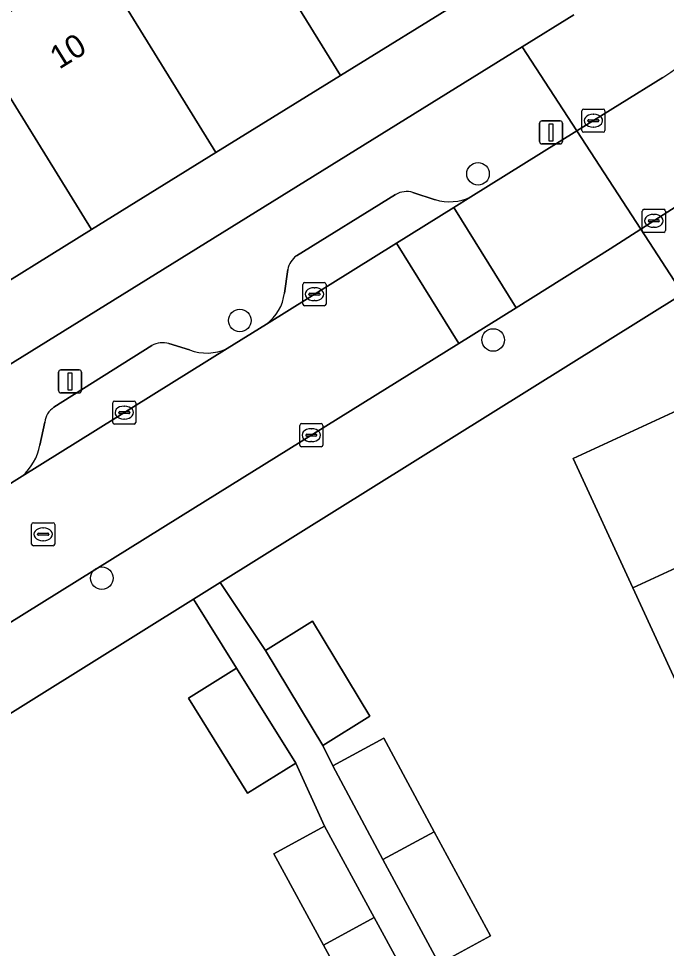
# Model space of a CAD drawing. Extents: x 160030 to 160839, y 385325 to 386450.
# Drawn here: x 160357.66 to 160385.75, y 386175.84 to 386216.14 of the extents above; entities that cross this region are included whole.
import ezdxf

# ---------------------------------------------------------------- set-up
doc = ezdxf.new("R2010")
doc.units = 0
for name, color, linetype in [('IMGEO_Boom', 7, 'Continuous'), ('IMGEO_Erf', 7, 'Continuous'), ('IMGEO_Kolk', 7, 'Continuous'), ('IMGEO_Lichtmast', 7, 'Continuous'), ('IMGEO_Pand', 7, 'Continuous'), ('IMGEO_Pand_nummerreeks', 7, 'Continuous'), ('IMGEO_Parkeervlak_open', 7, 'Continuous'), ('IMGEO_Rijbaan_lokaal_open', 7, 'Continuous'), ('IMGEO_Rioolput', 7, 'Continuous'), ('IMGEO_Voetpad_open', 7, 'Continuous')]:
    doc.layers.add(name, color=color, linetype=linetype)

msp = doc.modelspace()

# ---------------------------------------------------------------- linework, layer by layer
at = {"layer": 'IMGEO_Boom'}
for centre in [(160377.579, 386209.408), (160367.253, 386203.055), (160378.237, 386202.211), (160361.272, 386191.889)]:
    msp.add_circle(centre, 0.489, dxfattribs=at)
at = {"layer": 'IMGEO_Erf'}
msp.add_lwpolyline([(160350.222, 386212.061), (160355.614, 386215.415), (160361.006, 386218.769), (160366.398, 386222.123), (160371.861, 386225.521), (160377.096, 386217.071), (160371.616, 386213.678), (160366.217, 386210.336), (160360.818, 386206.994), (160355.418, 386203.651), (160350.019, 386200.309), (160344.62, 386196.966), (160339.221, 386193.624), (160334.046, 386201.999), (160339.438, 386205.353), (160344.83, 386208.707)], close=True, dxfattribs=at)
for points in [[(160339.732, 386190.285), (160379.488, 386214.921), (160381.729, 386216.309)], [(160386.456, 386204.216), (160366.397, 386191.699), (160368.364, 386188.756), (160370.398, 386190.026), (160372.892, 386185.907), (160370.857, 386184.636), (160371.277, 386183.751), (160373.496, 386184.948), (160375.684, 386180.893), (160378.121, 386176.378), (160375.889, 386175.174), (160376.956, 386173.146), (160379.191, 386174.352), (160381.389, 386170.279), (160383.816, 386165.782), (160381.567, 386164.569), (160382.635, 386162.54), (160384.828, 386163.723), (160387.034, 386159.635)], [(160394.332, 386169.642), (160391.822, 386175.097), (160389.311, 386180.553), (160386.801, 386186.007), (160384.291, 386191.463), (160381.706, 386197.079), (160388.465, 386200.19), (160391.053, 386194.583), (160393.569, 386189.131), (160396.085, 386183.679), (160398.602, 386178.226), (160401.118, 386172.774), (160403.635, 386167.322), (160406.151, 386161.869), (160408.667, 386156.417), (160411.184, 386150.964), (160413.7, 386145.513), (160416.217, 386140.06), (160418.804, 386134.454), (160422.466, 386136.188), (160391.19, 386203.611)], [(160380.059, 386158.644), (160382.254, 386159.841), (160381.145, 386162.194), (160378.95, 386160.997), (160376.563, 386165.373), (160374.42, 386169.302), (160376.615, 386170.499), (160375.446, 386172.828), (160373.251, 386171.631), (160370.876, 386175.985), (160368.721, 386179.936), (160370.916, 386181.133), (160369.675, 386183.865), (160367.589, 386182.567), (160365.026, 386186.686), (160367.112, 386187.984), (160365.243, 386190.979), (160342.312, 386176.669)]]:
    msp.add_lwpolyline(points, dxfattribs=at)
at = {"layer": 'IMGEO_Kolk'}
for p, q in [((160382.08, 386211.29), (160382.08, 386212.142)), ((160382.155, 386212.216), (160383.007, 386212.216)), ((160383.081, 386212.142), (160383.081, 386211.29)), ((160382.339, 386211.71), (160382.339, 386211.722)), ((160382.777, 386211.673), (160382.379, 386211.673)), ((160382.382, 386211.759), (160382.78, 386211.759)), ((160382.568, 386211.996), (160382.593, 386211.996)), ((160382.823, 386211.722), (160382.823, 386211.71)), ((160383.007, 386211.216), (160382.155, 386211.216)), ((160382.591, 386211.436), (160382.566, 386211.436)), ((160384.701, 386206.949), (160384.701, 386207.801)), ((160384.776, 386207.875), (160385.628, 386207.875)), ((160385.189, 386207.655), (160385.214, 386207.655)), ((160385.702, 386207.801), (160385.702, 386206.949)), ((160384.96, 386207.369), (160384.96, 386207.381)), ((160385.398, 386207.332), (160385, 386207.332)), ((160385.003, 386207.418), (160385.401, 386207.418)), ((160385.444, 386207.381), (160385.444, 386207.369)), ((160385.628, 386206.875), (160384.776, 386206.875)), ((160385.212, 386207.095), (160385.187, 386207.095)), ((160369.987, 386203.769), (160369.987, 386204.621)), ((160370.062, 386204.695), (160370.914, 386204.695)), ((160370.475, 386204.475), (160370.5, 386204.475)), ((160370.988, 386204.621), (160370.988, 386203.769)), ((160370.246, 386204.189), (160370.246, 386204.201)), ((160370.684, 386204.152), (160370.286, 386204.152)), ((160370.289, 386204.238), (160370.687, 386204.238)), ((160370.73, 386204.201), (160370.73, 386204.189)), ((160370.914, 386203.695), (160370.062, 386203.695)), ((160370.498, 386203.915), (160370.473, 386203.915)), ((160361.816, 386199.564), (160362.668, 386199.564)), ((160361.741, 386198.638), (160361.741, 386199.49)), ((160362.229, 386199.344), (160362.254, 386199.344)), ((160362.742, 386199.49), (160362.742, 386198.638)), ((160362, 386199.058), (160362, 386199.07)), ((160362.438, 386199.021), (160362.04, 386199.021)), ((160362.043, 386199.107), (160362.441, 386199.107)), ((160362.252, 386198.784), (160362.227, 386198.784)), ((160362.484, 386199.07), (160362.484, 386199.058)), ((160362.668, 386198.564), (160361.816, 386198.564)), ((160369.85, 386197.658), (160369.85, 386198.51)), ((160369.925, 386198.584), (160370.777, 386198.584)), ((160370.338, 386198.364), (160370.363, 386198.364)), ((160370.851, 386198.51), (160370.851, 386197.658)), ((160370.109, 386198.078), (160370.109, 386198.09)), ((160370.547, 386198.041), (160370.149, 386198.041)), ((160370.152, 386198.127), (160370.55, 386198.127)), ((160370.593, 386198.09), (160370.593, 386198.078)), ((160370.777, 386197.584), (160369.925, 386197.584)), ((160370.361, 386197.804), (160370.336, 386197.804))]:
    msp.add_line(p, q, dxfattribs=at)
for points in [[(160382.08, 386211.29), (160382.08, 386212.142)], [(160382.155, 386212.216), (160383.007, 386212.216)], [(160383.081, 386212.142), (160383.081, 386211.29)], [(160383.007, 386211.216), (160382.155, 386211.216)], [(160384.701, 386206.949), (160384.701, 386207.801)], [(160384.776, 386207.875), (160385.628, 386207.875)], [(160385.702, 386207.801), (160385.702, 386206.949)], [(160385.628, 386206.875), (160384.776, 386206.875)], [(160369.987, 386203.769), (160369.987, 386204.621)], [(160370.062, 386204.695), (160370.914, 386204.695)], [(160370.988, 386204.621), (160370.988, 386203.769)], [(160370.914, 386203.695), (160370.062, 386203.695)], [(160361.816, 386199.564), (160362.668, 386199.564)], [(160361.741, 386198.638), (160361.741, 386199.49)], [(160362.742, 386199.49), (160362.742, 386198.638)], [(160362.668, 386198.564), (160361.816, 386198.564)], [(160369.85, 386197.658), (160369.85, 386198.51)], [(160369.925, 386198.584), (160370.777, 386198.584)], [(160370.851, 386198.51), (160370.851, 386197.658)], [(160370.777, 386197.584), (160369.925, 386197.584)]]:
    msp.add_lwpolyline(points, dxfattribs=at)
for centre, radius, start, end in [((160382.157, 386212.14), 0.0765, 91.552, 178.448), ((160382.157, 386212.14), 0.0765, 91.552, 178.448), ((160383.005, 386212.14), 0.0765, 1.552, 88.448), ((160383.005, 386212.14), 0.0765, 1.552, 88.448), ((160382.379, 386211.719), 0.0403, 85.8775, 175.7526), ((160382.376, 386211.709), 0.0366, 178.938, 274.7102), ((160382.78, 386211.716), 0.043, 264.8664, 352.4533), ((160382.784, 386211.721), 0.0386, 1.7309, 96.639), ((160382.157, 386211.292), 0.0765, 181.552, 268.448), ((160382.157, 386211.292), 0.0765, 181.552, 268.448), ((160383.005, 386211.292), 0.0765, 271.552, 358.448), ((160383.005, 386211.292), 0.0765, 271.552, 358.448), ((160384.778, 386207.799), 0.0765, 91.552, 178.448), ((160384.778, 386207.799), 0.0765, 91.552, 178.448), ((160385.626, 386207.799), 0.0765, 1.552, 88.448), ((160385.626, 386207.799), 0.0765, 1.552, 88.448), ((160385, 386207.378), 0.0403, 85.8775, 175.7526), ((160384.997, 386207.368), 0.0366, 178.938, 274.7102), ((160385.401, 386207.375), 0.043, 264.8664, 352.4533), ((160385.405, 386207.38), 0.0386, 1.7309, 96.639), ((160384.778, 386206.951), 0.0765, 181.552, 268.448), ((160384.778, 386206.951), 0.0765, 181.552, 268.448), ((160385.626, 386206.951), 0.0765, 271.552, 358.448), ((160385.626, 386206.951), 0.0765, 271.552, 358.448), ((160370.064, 386204.619), 0.0765, 91.552, 178.448), ((160370.064, 386204.619), 0.0765, 91.552, 178.448), ((160370.912, 386204.619), 0.0765, 1.552, 88.448), ((160370.912, 386204.619), 0.0765, 1.552, 88.448), ((160370.286, 386204.198), 0.0403, 85.8775, 175.7526), ((160370.283, 386204.188), 0.0366, 178.938, 274.7102), ((160370.687, 386204.195), 0.043, 264.8664, 352.4533), ((160370.691, 386204.2), 0.0386, 1.7309, 96.639), ((160370.064, 386203.771), 0.0765, 181.552, 268.448), ((160370.064, 386203.771), 0.0765, 181.552, 268.448), ((160370.912, 386203.771), 0.0765, 271.552, 358.448), ((160370.912, 386203.771), 0.0765, 271.552, 358.448), ((160361.818, 386199.488), 0.0765, 91.552, 178.448), ((160361.818, 386199.488), 0.0765, 91.552, 178.448), ((160362.666, 386199.488), 0.0765, 1.552, 88.448), ((160362.666, 386199.488), 0.0765, 1.552, 88.448), ((160362.04, 386199.067), 0.0403, 85.8775, 175.7526), ((160362.037, 386199.057), 0.0366, 178.938, 274.7102), ((160362.441, 386199.064), 0.043, 264.8664, 352.4533), ((160362.445, 386199.069), 0.0386, 1.7309, 96.639), ((160361.818, 386198.64), 0.0765, 181.552, 268.448), ((160361.818, 386198.64), 0.0765, 181.552, 268.448), ((160362.666, 386198.64), 0.0765, 271.552, 358.448), ((160362.666, 386198.64), 0.0765, 271.552, 358.448), ((160369.927, 386198.508), 0.0765, 91.552, 178.448), ((160369.927, 386198.508), 0.0765, 91.552, 178.448), ((160370.775, 386198.508), 0.0765, 1.552, 88.448), ((160370.775, 386198.508), 0.0765, 1.552, 88.448), ((160370.149, 386198.087), 0.0403, 85.8775, 175.7526), ((160370.146, 386198.077), 0.0366, 178.938, 274.7102), ((160370.55, 386198.084), 0.043, 264.8664, 352.4533), ((160370.554, 386198.089), 0.0386, 1.7309, 96.639), ((160369.927, 386197.66), 0.0765, 181.552, 268.448), ((160369.927, 386197.66), 0.0765, 181.552, 268.448), ((160370.775, 386197.66), 0.0765, 271.552, 358.448), ((160370.775, 386197.66), 0.0765, 271.552, 358.448)]:
    msp.add_arc(centre, radius, start, end, dxfattribs=at)
for centre, major_axis, ratio, start_param, end_param in [((160382.567, 386211.716), (-0.387, 0.002), 0.722429, 4.712389, 7.853982), ((160382.592, 386211.716), (-0.39, 0.002), 0.717154, 1.570796, 4.712389), ((160385.188, 386207.375), (-0.387, 0.002), 0.722429, 4.712389, 7.853982), ((160385.213, 386207.375), (-0.39, 0.002), 0.717154, 1.570796, 4.712389), ((160370.474, 386204.195), (-0.387, 0.002), 0.722429, 4.712389, 7.853982), ((160370.499, 386204.195), (-0.39, 0.002), 0.717154, 1.570796, 4.712389), ((160362.228, 386199.064), (-0.387, 0.002), 0.722429, 4.712389, 7.853982), ((160362.253, 386199.064), (-0.39, 0.002), 0.717154, 1.570796, 4.712389), ((160370.337, 386198.084), (-0.387, 0.002), 0.722429, 4.712389, 7.853982), ((160370.362, 386198.084), (-0.39, 0.002), 0.717154, 1.570796, 4.712389)]:
    msp.add_ellipse(centre, major_axis=major_axis, ratio=ratio, start_param=start_param, end_param=end_param, dxfattribs=at)
at = {"layer": 'IMGEO_Lichtmast'}
for p, q in [((160380.25, 386210.808), (160380.25, 386211.608)), ((160380.25, 386211.608), (160380.25, 386210.808)), ((160380.35, 386211.708), (160381.14, 386211.708)), ((160381.14, 386211.708), (160380.35, 386211.708)), ((160381.24, 386211.608), (160381.24, 386210.808)), ((160381.24, 386210.808), (160381.24, 386211.608)), ((160381.14, 386210.708), (160380.35, 386210.708)), ((160380.35, 386210.708), (160381.14, 386210.708)), ((160359.394, 386200.016), (160359.394, 386200.816)), ((160359.394, 386200.816), (160359.394, 386200.016)), ((160359.494, 386200.916), (160360.284, 386200.916)), ((160360.284, 386200.916), (160359.494, 386200.916)), ((160360.384, 386200.816), (160360.384, 386200.016)), ((160360.384, 386200.016), (160360.384, 386200.816)), ((160360.284, 386199.916), (160359.494, 386199.916)), ((160359.494, 386199.916), (160360.284, 386199.916))]:
    msp.add_line(p, q, dxfattribs=at)
for points in [[(160380.67, 386211.583), (160380.82, 386211.583), (160380.82, 386210.833), (160380.67, 386210.833), (160380.67, 386211.583)], [(160359.814, 386200.791), (160359.964, 386200.791), (160359.964, 386200.041), (160359.814, 386200.041), (160359.814, 386200.791)]]:
    msp.add_lwpolyline(points, dxfattribs=at)
for centre, start, end in [((160380.35, 386211.608), 90, 180), ((160380.35, 386211.608), 90, 180), ((160381.14, 386211.608), 0, 90), ((160381.14, 386211.608), 360, 90), ((160380.35, 386210.808), 180, 270), ((160380.35, 386210.808), 180, 270), ((160381.14, 386210.808), 270, 0), ((160381.14, 386210.808), 270, 0), ((160359.494, 386200.816), 90, 180), ((160359.494, 386200.816), 90, 180), ((160360.284, 386200.816), 0, 90), ((160360.284, 386200.816), 360, 90), ((160359.494, 386200.016), 180, 270), ((160359.494, 386200.016), 180, 270), ((160360.284, 386200.016), 270, 0), ((160360.284, 386200.016), 270, 0)]:
    msp.add_arc(centre, 0.1, start, end, dxfattribs=at)
at = {"layer": 'IMGEO_Pand'}
for points in [[(160377.096, 386217.071), (160371.861, 386225.521), (160366.398, 386222.123), (160371.616, 386213.678)], [(160371.616, 386213.678), (160366.398, 386222.123), (160361.006, 386218.769), (160366.217, 386210.336)], [(160366.217, 386210.336), (160361.006, 386218.769), (160355.614, 386215.415), (160360.818, 386206.994)], [(160360.818, 386206.994), (160355.614, 386215.415), (160350.222, 386212.061), (160355.418, 386203.651)], [(160391.053, 386194.583), (160388.465, 386200.19), (160381.706, 386197.079), (160384.291, 386191.463)], [(160393.569, 386189.131), (160391.053, 386194.583), (160384.291, 386191.463), (160386.801, 386186.007)], [(160370.398, 386190.026), (160368.364, 386188.756), (160370.857, 386184.636), (160372.892, 386185.907)], [(160369.675, 386183.865), (160367.112, 386187.984), (160365.026, 386186.686), (160367.589, 386182.567)], [(160371.277, 386183.751), (160373.453, 386179.688), (160375.684, 386180.893), (160373.496, 386184.948)], [(160373.075, 386177.175), (160370.916, 386181.133), (160368.721, 386179.936), (160370.876, 386175.985)], [(160375.684, 386180.893), (160373.453, 386179.688), (160375.889, 386175.174), (160378.121, 386176.378)], [(160370.876, 386175.985), (160373.251, 386171.631), (160375.446, 386172.828), (160373.075, 386177.175)]]:
    msp.add_lwpolyline(points, close=True, dxfattribs=at)
at = {"layer": 'IMGEO_Parkeervlak_open'}
for points in [[(160368.404, 386202.897), (160374.041, 386206.405), (160376.528, 386207.953), (160377.265, 386208.411)], [(160374.008, 386208.521), (160369.714, 386205.864)], [(160375.72, 386208.292), (160374.753, 386208.607)], [(160369.329, 386205.26), (160369.186, 386204.244)], [(160363.435, 386201.967), (160359.187, 386199.293)], [(160365.069, 386201.785), (160364.178, 386202.057)], [(160357.813, 386196.308), (160366.702, 386201.839)], [(160358.791, 386198.65), (160358.586, 386197.652)]]:
    msp.add_lwpolyline(points, dxfattribs=at)
for centre, radius, start, end in [((160374.486, 386207.65), 0.993, 74.4066, 118.7632), ((160376.338, 386210.359), 2.157, 253.3528, 295.456), ((160370.248, 386205.099), 0.933, 124.9227, 170.049), ((160367.208, 386204.492), 1.994, 306.8693, 352.8561), ((160363.92, 386201.075), 1.015, 75.2707, 118.5425), ((160365.823, 386203.712), 2.069, 248.6408, 295.1471), ((160359.703, 386198.531), 0.92, 124.1458, 172.5995), ((160356.229, 386198.113), 2.402, 311.2623, 348.9271)]:
    msp.add_arc(centre, radius, start, end, dxfattribs=at)
at = {"layer": 'IMGEO_Rijbaan_lokaal_open'}
msp.add_lwpolyline([(160385.586, 386213.593), (160381.865, 386211.269), (160384.637, 386207.01), (160386.366, 386208.127)], dxfattribs=at)
for points in [[(160381.865, 386211.269), (160377.265, 386208.411), (160376.528, 386207.953), (160379.23, 386203.605), (160383.315, 386206.156), (160384.637, 386207.01)], [(160376.742, 386202.058), (160379.23, 386203.605), (160376.528, 386207.953), (160374.041, 386206.405)], [(160346.989, 386189.577), (160349.687, 386185.238), (160364.683, 386194.563), (160376.742, 386202.058), (160374.041, 386206.405), (160368.404, 386202.897), (160366.702, 386201.839), (160357.813, 386196.308), (160356.961, 386195.778), (160347.211, 386189.712)]]:
    msp.add_lwpolyline(points, close=True, dxfattribs=at)
msp.add_arc((160382.66, 386218.532), 5.741, 300.6476, 333.5189, dxfattribs=at)
at = {"layer": 'IMGEO_Rioolput'}
for p, q in [((160358.299, 386194.289), (160359.151, 386194.289)), ((160358.224, 386193.363), (160358.224, 386194.215)), ((160358.712, 386194.069), (160358.737, 386194.069)), ((160359.225, 386194.215), (160359.225, 386193.363)), ((160358.483, 386193.783), (160358.483, 386193.795)), ((160358.921, 386193.746), (160358.523, 386193.746)), ((160358.526, 386193.832), (160358.924, 386193.832)), ((160358.735, 386193.509), (160358.71, 386193.509)), ((160358.967, 386193.795), (160358.967, 386193.783)), ((160359.151, 386193.289), (160358.299, 386193.289))]:
    msp.add_line(p, q, dxfattribs=at)
for points in [[(160358.299, 386194.289), (160359.151, 386194.289)], [(160358.224, 386193.363), (160358.224, 386194.215)], [(160359.225, 386194.215), (160359.225, 386193.363)], [(160359.151, 386193.289), (160358.299, 386193.289)]]:
    msp.add_lwpolyline(points, dxfattribs=at)
for centre, radius, start, end in [((160358.301, 386194.213), 0.0765, 91.552, 178.448), ((160358.301, 386194.213), 0.0765, 91.552, 178.448), ((160359.149, 386194.213), 0.0765, 1.552, 88.448), ((160359.149, 386194.213), 0.0765, 1.552, 88.448), ((160358.523, 386193.792), 0.0403, 85.8775, 175.7526), ((160358.52, 386193.782), 0.0366, 178.938, 274.7102), ((160358.924, 386193.789), 0.043, 264.8664, 352.4533), ((160358.928, 386193.794), 0.0386, 1.7309, 96.639), ((160358.301, 386193.365), 0.0765, 181.552, 268.448), ((160358.301, 386193.365), 0.0765, 181.552, 268.448), ((160359.149, 386193.365), 0.0765, 271.552, 358.448), ((160359.149, 386193.365), 0.0765, 271.552, 358.448)]:
    msp.add_arc(centre, radius, start, end, dxfattribs=at)
for centre, major_axis, ratio, start_param, end_param in [((160358.711, 386193.789), (-0.387, 0.002), 0.722429, 4.712389, 7.853982), ((160358.736, 386193.789), (-0.39, 0.002), 0.717154, 1.570796, 4.712389)]:
    msp.add_ellipse(centre, major_axis=major_axis, ratio=ratio, start_param=start_param, end_param=end_param, dxfattribs=at)
at = {"layer": 'IMGEO_Voetpad_open'}
for points in [[(160381.729, 386216.309), (160379.488, 386214.921), (160381.865, 386211.269), (160385.586, 386213.593)], [(160377.265, 386208.411), (160381.865, 386211.269), (160379.488, 386214.921), (160339.732, 386190.285), (160335.405, 386187.603)], [(160369.714, 386205.864), (160374.008, 386208.521)], [(160374.753, 386208.607), (160375.72, 386208.292)], [(160386.366, 386208.127), (160384.637, 386207.01), (160386.456, 386204.216), (160387.034, 386204.577)], [(160386.456, 386204.216), (160384.637, 386207.01), (160383.315, 386206.156), (160379.23, 386203.605), (160376.742, 386202.058), (160364.683, 386194.563), (160349.687, 386185.238), (160347.326, 386183.769), (160340.53, 386179.543)], [(160369.186, 386204.244), (160369.329, 386205.26)], [(160342.312, 386176.669), (160365.243, 386190.979), (160366.397, 386191.699), (160386.456, 386204.216)], [(160366.702, 386201.839), (160368.404, 386202.897)], [(160359.187, 386199.293), (160363.435, 386201.967)], [(160364.178, 386202.057), (160365.069, 386201.785)], [(160358.586, 386197.652), (160358.791, 386198.65)], [(160356.961, 386195.778), (160357.813, 386196.308)], [(160387.26, 386153.97), (160384.828, 386158.477), (160382.635, 386162.54), (160381.567, 386164.569), (160379.134, 386169.079), (160376.956, 386173.146), (160375.889, 386175.174), (160373.453, 386179.688), (160371.277, 386183.751), (160370.857, 386184.636), (160368.364, 386188.756), (160366.397, 386191.699), (160365.243, 386190.979), (160367.112, 386187.984), (160369.675, 386183.865), (160370.916, 386181.133), (160373.075, 386177.175), (160375.446, 386172.828), (160376.615, 386170.499), (160378.771, 386166.546), (160381.145, 386162.194), (160382.254, 386159.841), (160384.408, 386155.892), (160386.784, 386151.536)]]:
    msp.add_lwpolyline(points, dxfattribs=at)
for centre, radius, start, end in [((160382.66, 386218.532), 5.741, 300.6476, 333.5189), ((160374.486, 386207.65), 0.993, 74.4066, 118.7632), ((160376.338, 386210.359), 2.157, 253.3528, 295.456), ((160370.248, 386205.099), 0.933, 124.9227, 170.049), ((160367.208, 386204.492), 1.994, 306.8693, 352.8561), ((160363.92, 386201.075), 1.015, 75.2707, 118.5425), ((160365.823, 386203.712), 2.069, 248.6408, 295.1471), ((160359.703, 386198.531), 0.92, 124.1458, 172.5995), ((160356.229, 386198.113), 2.402, 311.2623, 348.9271)]:
    msp.add_arc(centre, radius, start, end, dxfattribs=at)

# ---------------------------------------------------------------- texts
at = {"layer": 'IMGEO_Pand_nummerreeks'}
msp.add_text('10', height=1, rotation=31.8828, dxfattribs=at).set_placement((160359.423, 386213.922))

doc.saveas('drawing.dxf')
